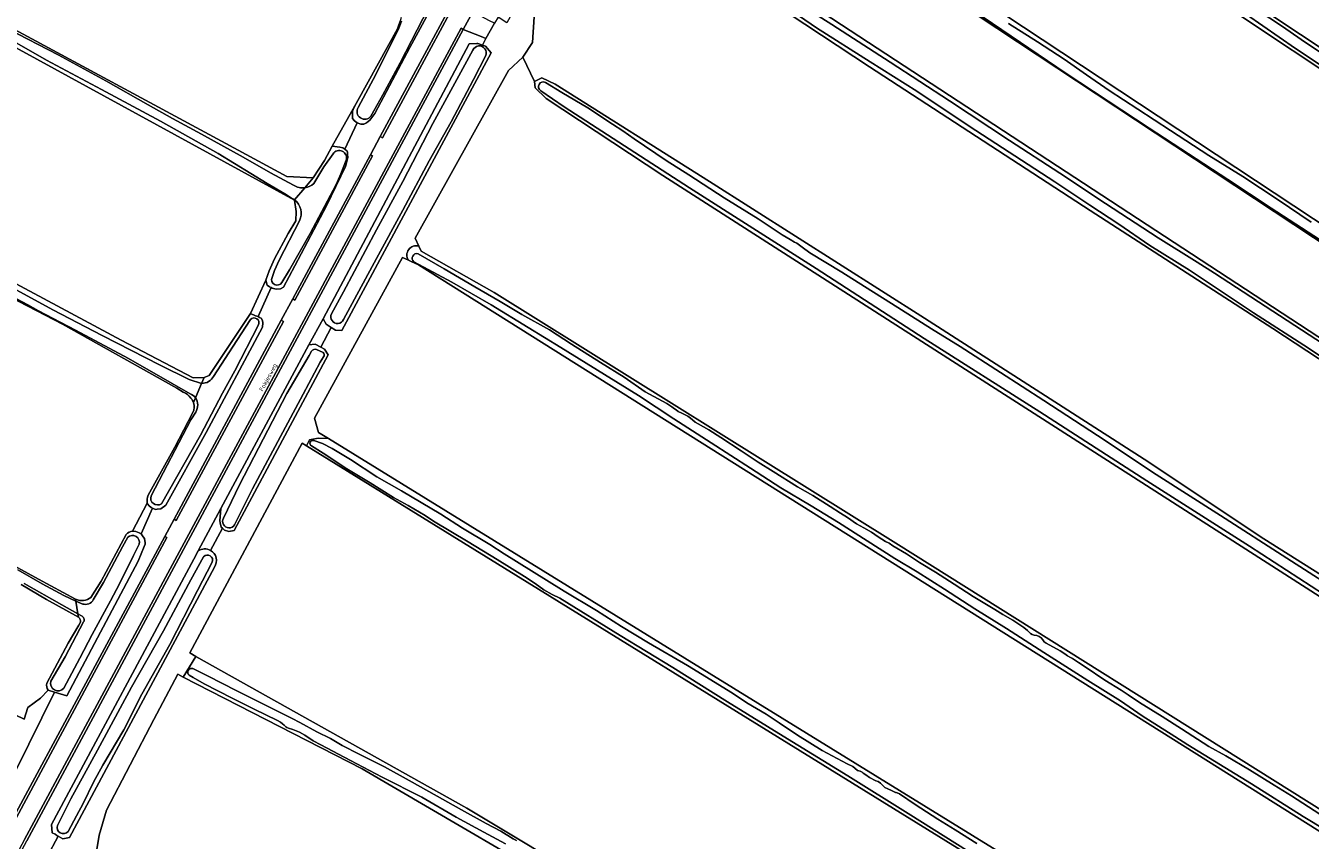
# Model space of a CAD drawing. Header units: metres. Extents: x 149984 to 156489, y 469398 to 478068.
# Tile 365 of 656: x 152589 to 152851, y 473514 to 473681. Entities that reach past the tile are written whole.
import ezdxf
from ezdxf.enums import TextEntityAlignment as Align

# ---------------------------------------------------------------- set-up
doc = ezdxf.new("R2010")
doc.units = ezdxf.units.M
doc.header["$LTSCALE"] = 0.75
for name, color, linetype, lineweight in [('B-WE-GR-GRAS-GV', 252, 'Continuous', 13), ('B-WE-OG-TERREIN_ERF-GV', 252, 'Continuous', 18), ('B-WE-OG-TERREIN_OEVER-GV', 252, 'Continuous', 18), ('B-WE-OG-TOPOGRAFIE-T18', 7, 'Continuous', 18), ('B-WE-OG-WATER_SLOOT-GV', 252, 'Continuous', 18), ('B-WE-OG-WEG-GV', 252, 'Continuous', 18), ('B-WE-VH-GESLOTENVERHARDING_ASFALT-GV', 252, 'Continuous', 18), ('B-WE-VH-HALFVERHARDING-GV', 252, 'Continuous', 18), ('B-WE-VH-OPENVERHARDING_BETONSTRAATSTEEN-GV', 252, 'Continuous', 18)]:
    doc.layers.add(name, color=color, linetype=linetype, lineweight=lineweight)
doc.styles.add('NLCS-ISO-M500-T18', font='NLCS-ISO.ttf', dxfattribs={"height": 0.9})

msp = doc.modelspace()

# ---------------------------------------------------------------- linework, layer by layer
at = {"layer": 'B-WE-GR-GRAS-GV', "flags": 128}
for points in [[(152340.792, 473815.502), (152338.879, 473816.598), (152336.599, 473814.141), (152314.945, 473773.74), (152317.333, 473772.505), (152340.209, 473760.235), (152379.473, 473739.703), (152406.354, 473724.675), (152483.444, 473683.691), (152565.211, 473639.584), (152608.245, 473616.526), (152622.962, 473608.828), (152625.206, 473608.849)], [(152625.206, 473608.849), (152626.247, 473609.249), (152634.68, 473621.916), (152637.8, 473628.77), (152638.517, 473630.647), (152639.575, 473633.094), (152642.386, 473638.32), (152643.941, 473640.867), (152644.007, 473642.785), (152643.643, 473645.105), (152481.394, 473733.986), (152394.058, 473782.333), (152374.62, 473792.702), (152351.882, 473805.083), (152339.373, 473812.135)], [(153062.906, 473585.501), (152754.521, 473793.784), (152751.081, 473795.24), (152748.568, 473794.313), (152732.652, 473765.879), (152731.789, 473764.337), (152735.967, 473761.413), (152732.825, 473756.214), (153033.921, 473556.321), (153112.105, 473504.33), (153149.411, 473480.782), (153361.633, 473367.856)], [(152620.937, 473605.896), (152619.617, 473606.676), (152596.257, 473619.778), (152583.863, 473626.228), (152568.401, 473634.405), (152560.608, 473638.83), (152548.841, 473645.041), (152534.448, 473652.966), (152518.578, 473661.075), (152496.843, 473672.881), (152478.974, 473682.578), (152454.831, 473695.455), (152441.119, 473702.761), (152421.78, 473712.992), (152405.4, 473721.753), (152392.522, 473728.802), (152376.651, 473737.516), (152361.626, 473745.802), (152344.251, 473754.796), (152328.563, 473763.084), (152316.167, 473769.573)], [(152291.66, 473725.818), (152299.206, 473721.505), (152311.291, 473715.149), (152318.57, 473711.32), (152342.466, 473698.751), (152380.962, 473678.907), (152405.789, 473666.152), (152443.536, 473646.76), (152462.304, 473636.637), (152475.419, 473629.563), (152491.141, 473620.995), (152497.847, 473617.799), (152511.95, 473610.828), (152532.565, 473599.638), (152543.88, 473593.056), (152549.833, 473590.035), (152557.969, 473585.906), (152583.706, 473571.875), (152591.411, 473567.675), (152598.979, 473563.549)], [(153348.259, 473337.845), (153347.616, 473338.371), (153134.229, 473452.009), (153116.767, 473462.196), (152995.816, 473542.213), (152985.797, 473548.842), (152964.845, 473562.703), (152771.049, 473690.912), (152763.23, 473696.085), (152732.31, 473716.541), (152729.595, 473718.336), (152719.455, 473725.045), (152717.131, 473726.173), (152708.967, 473711.039), (152711.293, 473709.846), (153012.389, 473512.731), (153129.467, 473436.796), (153226.701, 473385.202), (153235.071, 473382.079), (153227.562, 473365.507)], [(152876.046, 473597.462), (152843.502, 473618.893), (152806.196, 473642.97), (152761.084, 473672.339), (152718.486, 473700.517), (152707.273, 473708.225), (152692.645, 473682.53), (152692.284, 473677.332), (152690.308, 473674.323), (152692.717, 473669.326), (152694.199, 473670.067), (152696.923, 473668.767), (152728.408, 473648.923), (152772.329, 473621.009), (152817.176, 473592.17), (152841.65, 473575.898), (152872.738, 473556.319)], [(152583.974, 473681.338), (152629.639, 473656.644), (152642.092, 473649.91), (152647.516, 473649.646), (152649.765, 473653.218), (152651.376, 473656.111), (152656.596, 473665.489), (152664.714, 473680.073), (152665.006, 473680.921), (152665.388, 473682.028), (152665.556, 473682.515)], [(152978.08, 473433.211), (152979.203, 473434.9), (152979.203, 473436.752), (152668.979, 473631.882), (152667.532, 473632.551), (152666.921, 473632.834), (152665.728, 473633.385), (152647.746, 473600.529), (152648.606, 473597.619), (152650.619, 473596.377), (152957.507, 473407.119), (152960.285, 473406.457), (152967.989, 473418.04)], [(152613.801, 473584.803), (152619.226, 473594.613), (152622.922, 473601.749)], [(152937.873, 473414.585), (152646.133, 473594.932), (152645.248, 473595.479), (152622.271, 473552.591), (152623.555, 473551.872), (152678.863, 473520.906), (152916.267, 473378.256)], [(152610.569, 473577.442), (152613.595, 473583.2)], [(152602.108, 473563.942), (152604.164, 473567.254), (152609.298, 473576.812)], [(152599.562, 473559.883), (152592.993, 473563.483), (152587.86, 473566.601)], [(152597.46, 473554.563), (152599.603, 473558.269), (152599.936, 473558.882)], [(152579.225, 473521.446), (152584.033, 473528.9), (152584.563, 473529.131), (152585.478, 473533.949), (152586.708, 473535.815), (152581.787, 473538.553), (152572.341, 473543.832), (152565.555, 473546.689), (152559.125, 473549.11), (152550.711, 473551.213), (152551.862, 473554.349), (152569.365, 473548.237), (152588.454, 473539.029), (152589.208, 473541.411), (152591.788, 473543.355), (152593.361, 473544.962)], [(152593.089, 473546.403), (152597.46, 473554.563)], [(152827.997, 473389.257), (152842.798, 473415.899), (152842.401, 473418.148), (152774.933, 473459.556), (152706.405, 473500.301), (152657.458, 473528.876), (152620.935, 473547.644), (152619.877, 473548.226), (152614.956, 473538.979), (152605.272, 473520.484), (152603.764, 473515.364), (152603.336, 473512.444), (152600.837, 473507.445), (152620.855, 473497.559), (152670.951, 473470.668), (152753.369, 473422.911), (152823.616, 473381.371), (152824.323, 473382.643)]]:
    msp.add_lwpolyline(points, dxfattribs=at)
for points in [[(153010.408, 473560.845), (153013.335, 473565.212), (152946.011, 473610.083), (152749.075, 473741.338), (152731.211, 473753.244), (152731.181, 473753.188), (152718.612, 473729.709), (152721.493, 473727.531), (152997.738, 473544.774), (152999.458, 473544.509), (153009.671, 473559.746)], [(153050.096, 473435.171), (153048.8, 473438.622), (152718.865, 473650.156), (152695.052, 473665.899), (152692.823, 473668.056), (152692.717, 473669.326), (152690.308, 473674.323), (152687.379, 473671.587), (152668.329, 473637.324), (152669.07, 473635.678), (152669.52, 473634.678), (152684.469, 473626.212), (152766.49, 473575.015), (153030.147, 473409.518), (153032.396, 473409.253)]]:
    msp.add_lwpolyline(points, close=True, dxfattribs=at)
at = {"layer": 'B-WE-GR-GRAS-GV'}
for points in [[(152622.513, 473604.638, 0.1305764), (152620.937, 473605.896)], [(152623.046, 473603.7, 0.102682), (152622.513, 473604.638)], [(152622.922, 473601.749, 0.190586), (152623.046, 473603.7)], [(152613.595, 473583.2, -0.1606215), (152613.801, 473584.803)], [(152609.298, 473576.812, -0.1724512), (152610.569, 473577.442)], [(152598.979, 473563.549, 0.2674926), (152602.108, 473563.942)], [(152599.936, 473558.882, 0.2697699), (152599.562, 473559.883)], [(152593.361, 473544.962, -0.2296055), (152593.089, 473546.403)]]:
    msp.add_lwpolyline(points, format="xyb", dxfattribs=at)
at = {"layer": 'B-WE-OG-TERREIN_ERF-GV', "flags": 128}
for points in [[(152656.596, 473665.489), (152651.376, 473656.111), (152652.898, 473655.907), (152653.55, 473655.82), (152653.936, 473655.497), (152656.5, 473660.89), (152655.95, 473661.29), (152655.51, 473661.76), (152655.5, 473662.38), (152655.51, 473662.8), (152655.51, 473663.28), (152655.87, 473664.13)], [(152637.8, 473628.77), (152634.68, 473621.916), (152635.74, 473621.47), (152636.22, 473621.33), (152638.878, 473627.242), (152638.58, 473627.38), (152638.09, 473627.74)], [(152649.5, 473620.84), (152646.58, 473615.56), (152647.87, 473615.68), (152649.061, 473615.05), (152651.183, 473619.07), (152650.11, 473619.73)], [(152613.595, 473583.2), (152610.569, 473577.442), (152610.66, 473577.45), (152611.26, 473577.37), (152611.95, 473577.15), (152612.34, 473576.9), (152614.674, 473582.186), (152614.43, 473582.29), (152613.99, 473582.64), (152613.62, 473583.05)], [(152569.365, 473548.237), (152551.862, 473554.349), (152550.711, 473551.213), (152559.125, 473549.11), (152565.555, 473546.689), (152572.341, 473543.832), (152581.787, 473538.553), (152586.708, 473535.815), (152585.478, 473533.949), (152584.563, 473529.131), (152586.48, 473528.51), (152586.717, 473528.44), (152586.826, 473528.738), (152594.679, 473544.567), (152593.361, 473544.962), (152591.788, 473543.355), (152589.208, 473541.411), (152588.454, 473539.029)]]:
    msp.add_lwpolyline(points, close=True, dxfattribs=at)
for points in [[(152628.647, 473582.1), (152623.998, 473573.427)], [(152626.531, 473573.541), (152628.942, 473578.063), (152628.668, 473578.301), (152628.501, 473579.2), (152628.425, 473579.613), (152628.647, 473582.1)]]:
    msp.add_lwpolyline(points, dxfattribs=at)
at = {"layer": 'B-WE-OG-TERREIN_ERF-GV'}
msp.add_lwpolyline([(152623.998, 473573.427, -0.2881631), (152626.531, 473573.541)], format="xyb", dxfattribs=at)
at = {"layer": 'B-WE-OG-TERREIN_OEVER-GV', "flags": 128}
for points in [[(152645.809, 473647.644), (152647.516, 473649.646), (152642.092, 473649.91), (152629.639, 473656.644), (152583.974, 473681.338), (152566.749, 473691.233), (152550.236, 473700.435), (152531.293, 473711.123), (152523.955, 473715.395), (152517.036, 473719.127), (152494.531, 473731.264), (152465.912, 473746.698), (152463.366, 473748.071), (152462.553, 473748.573), (152440.876, 473761.962), (152428.441, 473766.988), (152366.131, 473800.988), (152340.792, 473815.502)], [(152339.373, 473812.135), (152351.882, 473805.083), (152374.62, 473792.702), (152394.058, 473782.333), (152481.394, 473733.986), (152643.643, 473645.105), (152643.674, 473645.142)], [(152316.167, 473769.573), (152328.563, 473763.084), (152344.251, 473754.796), (152361.626, 473745.802), (152376.651, 473737.516), (152392.522, 473728.802), (152405.4, 473721.753), (152421.78, 473712.992), (152441.119, 473702.761), (152454.831, 473695.455), (152478.974, 473682.578), (152496.843, 473672.881), (152518.578, 473661.075), (152534.448, 473652.966), (152548.841, 473645.041), (152560.608, 473638.83), (152568.401, 473634.405), (152583.863, 473626.228), (152596.257, 473619.778), (152619.617, 473606.676), (152620.937, 473605.896)], [(152622.347, 473605.549), (152618.661, 473607.64), (152609.75, 473612.733), (152598.937, 473618.534), (152591.418, 473622.492), (152589.19, 473623.742), (152570.226, 473633.752), (152561.914, 473638.344), (152552.326, 473643.735), (152536.701, 473652.132), (152522.707, 473659.43), (152516.165, 473663.032), (152458.485, 473693.724), (152441.155, 473703.381), (152417.078, 473716.081), (152375.274, 473738.703), (152342.201, 473756.43), (152341.64, 473756.735), (152334.158, 473760.575), (152328.099, 473763.775), (152321.306, 473767.591), (152319.349, 473768.504), (152318.278, 473769.01), (152316.744, 473769.783)], [(153361.633, 473367.856), (153149.411, 473480.782), (153112.105, 473504.33), (153033.921, 473556.321), (152732.825, 473756.214), (152731.211, 473753.244), (152749.075, 473741.338), (152946.011, 473610.083), (153013.335, 473565.212), (153014.829, 473564.146), (153016.499, 473562.954), (153017.689, 473563.086), (153083.136, 473519.605), (153096.068, 473510.518), (153114.012, 473498.795), (153119.836, 473495.223)], [(152858.475, 473669.181), (152848.108, 473676.106), (152838.078, 473683.049), (152827.316, 473690.369), (152816.789, 473697.504), (152802.928, 473706.701), (152793.243, 473713.149), (152781.261, 473720.979), (152774.212, 473725.75), (152766.773, 473730.487), (152758.206, 473736.214), (152744.257, 473745.178), (152733.333, 473752.087)], [(153010.408, 473560.845), (153009.671, 473559.746), (152999.458, 473544.509), (152997.738, 473544.774), (152721.493, 473727.531), (152718.612, 473729.709), (152717.131, 473726.173), (152719.455, 473725.045), (152729.595, 473718.336), (152732.31, 473716.541), (152763.23, 473696.085), (152771.049, 473690.912), (152964.845, 473562.703), (152985.797, 473548.842), (152995.816, 473542.213), (153116.767, 473462.196), (153134.229, 473452.009), (153347.616, 473338.371), (153348.259, 473337.845)], [(152858.037, 473633.793), (152843.165, 473643.484), (152834.311, 473649.346), (152818.215, 473659.84), (152801.258, 473670.959), (152784.294, 473682.474), (152764.871, 473695.345), (152747.278, 473707.279), (152730.912, 473717.665), (152718.716, 473725.586)], [(153233.906, 473380.089), (153231.527, 473375.077), (153227.922, 473367.948), (153226.747, 473365.35), (153226.993, 473364.25), (153227.562, 473365.507), (153235.071, 473382.079), (153226.701, 473385.202), (153129.467, 473436.796), (153012.389, 473512.731), (152711.293, 473709.846), (152708.967, 473711.039), (152707.273, 473708.225), (152718.486, 473700.517), (152761.084, 473672.339), (152806.196, 473642.97), (152843.502, 473618.893), (152876.046, 473597.462), (152919.967, 473568.887), (152951.584, 473547.72), (152980.159, 473529.067), (153021.964, 473502.079), (153064.826, 473473.901), (153070.118, 473470.197)], [(152710.198, 473708.986), (152713.22, 473707.008), (152724.46, 473699.575), (152738.135, 473690.71), (152753.417, 473680.969), (152765.299, 473673.275), (152777.462, 473665.392), (152789.693, 473657.302), (152799.945, 473650.643), (152809.283, 473644.451), (152820.07, 473637.435), (152827.994, 473632.431), (152831.56, 473630.193), (152846.419, 473620.51), (152859.7, 473611.833)], [(152862.062, 473607.204), (152850.761, 473614.842), (152839.527, 473622.11), (152826.466, 473630.779), (152818.347, 473635.81), (152812.028, 473640.174), (152806.103, 473644.075), (152798.925, 473648.875), (152781.446, 473660.203), (152770.737, 473667.382), (152761.243, 473673.378), (152750.313, 473680.298), (152742.232, 473685.801), (152734.968, 473690.461), (152725.886, 473696.188), (152717.114, 473702.111), (152709.318, 473707.167)], [(152643.28, 473645.398), (152641.667, 473646.401), (152638.061, 473648.535), (152628.113, 473654.632), (152616.328, 473661.24), (152604.279, 473667.741), (152593.023, 473673.69), (152582.586, 473679.626), (152568.507, 473687.287), (152555.86, 473694.133), (152542.255, 473701.757)], [(152678.186, 473698.251), (152676.223, 473694.093), (152672.174, 473686.709), (152665.265, 473673.175), (152661.736, 473666.644), (152659.271, 473662.294)], [(152665.006, 473680.921), (152664.714, 473680.073), (152656.596, 473665.489), (152655.87, 473664.13), (152655.51, 473663.28), (152655.51, 473662.8), (152655.5, 473662.38), (152655.51, 473661.76), (152655.95, 473661.29), (152656.5, 473660.89), (152657.24, 473660.65), (152657.8, 473660.63), (152658.4, 473660.88), (152659.09, 473661.47), (152660.05, 473662.8), (152667.23, 473676.28), (152674.42, 473689.63)], [(152840.275, 473684.02), (152845.422, 473680.611), (152849.254, 473677.938), (152854.434, 473674.452)], [(152585.106, 473680.129), (152595.424, 473674.821), (152605.169, 473669.453), (152613.81, 473664.578), (152618.748, 473661.814), (152624.663, 473658.571), (152633.159, 473653.907), (152638.779, 473650.709), (152643.482, 473648.149)], [(152656.702, 473664.048), (152660.27, 473670.773), (152664.964, 473680.23), (152665.523, 473681.645)], [(152789.525, 473681.203), (152795.422, 473677.481), (152800.839, 473673.896), (152805.421, 473670.703), (152810.078, 473667.51), (152815.91, 473663.685), (152822.561, 473659.3), (152830.404, 473654.226), (152837.332, 473649.906), (152844.533, 473645.194), (152851.32, 473640.625)], [(152651.219, 473621.853), (152653.699, 473626.354), (152660.444, 473639.063), (152665.822, 473648.915), (152671.898, 473660.763), (152680.089, 473675.736)], [(152682.739, 473674.625), (152680.243, 473669.728), (152675.655, 473661.128), (152671.187, 473653.125), (152665.774, 473643.088), (152660.427, 473633.159), (152653.695, 473620.695)], [(152872.738, 473556.319), (152841.65, 473575.898), (152817.176, 473592.17), (152772.329, 473621.009), (152728.408, 473648.923), (152696.923, 473668.767), (152694.199, 473670.067), (152692.717, 473669.326), (152692.823, 473668.056), (152695.052, 473665.899), (152718.865, 473650.156), (153048.8, 473438.622)], [(152694.912, 473669.162), (152698.303, 473667.083), (152703.591, 473663.94), (152708.618, 473660.594), (152710.757, 473659.236), (152713.039, 473657.643), (152719.608, 473653.216), (152724.214, 473650.291), (152731.424, 473645.594), (152738.337, 473641.26), (152743.28, 473638.024), (152744.88, 473637.035), (152745.815, 473636.541), (152746.253, 473636.323), (152747.381, 473635.485), (152748.906, 473634.352), (152755.456, 473630.38), (152760.105, 473627.479), (152765.612, 473624), (152773.788, 473618.812), (152779.615, 473615.199), (152787.884, 473609.876), (152796.726, 473604.183), (152807.648, 473597.015), (152819.673, 473589.059), (152832.822, 473580.661), (152846.303, 473571.968), (152859.044, 473563.769)], [(153048.833, 473439.205), (153041.624, 473444.064), (153026.568, 473453.799), (153010.835, 473463.917), (152995.975, 473473.33), (152982.693, 473481.735), (152971.569, 473488.977), (152960.537, 473496.081), (152951.847, 473501.564), (152941.699, 473508.251), (152931.442, 473514.673), (152920.078, 473521.875), (152911.614, 473527.231), (152899.665, 473534.895), (152880.593, 473547.455), (152858.852, 473561.327), (152838.725, 473574.382), (152817.725, 473587.766), (152795.891, 473601.835), (152772.258, 473616.813), (152750.199, 473631.146), (152724.316, 473647.612), (152698.737, 473664.185), (152693.992, 473667.452)], [(152653.936, 473655.497), (152653.55, 473655.82), (152652.898, 473655.907), (152651.376, 473656.111), (152649.765, 473653.218), (152647.516, 473649.646), (152645.809, 473647.644)], [(152643.674, 473645.142), (152643.643, 473645.105), (152644.007, 473642.785), (152643.941, 473640.867), (152642.386, 473638.32), (152639.575, 473633.094), (152638.517, 473630.647), (152637.8, 473628.77), (152638.09, 473627.74), (152638.58, 473627.38), (152638.878, 473627.242), (152639.12, 473627.13), (152639.66, 473626.96), (152640.06, 473626.94), (152640.78, 473626.99), (152641.4, 473627.3), (152643.73, 473631.71), (152650.23, 473643.94), (152654.06, 473651.98), (152654.55, 473653.83), (152654.53, 473654.45), (152654.52, 473654.93), (152654.4, 473655.11), (152653.936, 473655.497)], [(152654.253, 473653.288), (152653.159, 473650.487), (152652.156, 473648.287), (152646.904, 473638.266), (152642.645, 473630.864), (152641.063, 473628.293)], [(152647.646, 473648.505), (152649.688, 473651.894), (152651.536, 473654.56)], [(152639.108, 473629.319), (152639.61, 473630.727), (152640.528, 473632.847), (152644.701, 473640.896)], [(152580.148, 473630.375), (152594.317, 473622.698), (152604.386, 473617.44), (152616.244, 473611.366), (152622.168, 473608.459), (152624.709, 473607.671), (152625.206, 473608.849), (152622.962, 473608.828), (152608.245, 473616.526), (152565.211, 473639.584)], [(153032.613, 473409.046), (153032.396, 473409.253), (153030.147, 473409.518), (152766.49, 473575.015), (152684.469, 473626.212), (152669.52, 473634.678), (152669.07, 473635.678)], [(152666.921, 473632.834), (152667.532, 473632.551), (152668.979, 473631.882), (152979.203, 473436.752), (152980.094, 473436.142)], [(152854.312, 473516.39), (152849.65, 473519.16), (152839.114, 473525.871), (152826.145, 473533.826), (152823.466, 473535.494), (152816.773, 473539.737), (152812.337, 473542.822), (152805.682, 473546.929), (152796.704, 473552.647), (152789.059, 473557.576), (152782.585, 473561.621), (152776.407, 473565.59), (152770.832, 473569.141), (152766.304, 473571.886), (152760.641, 473575.498), (152754.763, 473579.207), (152749.219, 473582.614), (152742.997, 473586.31), (152736.803, 473590.31), (152728.786, 473595.533), (152721.17, 473600.45), (152713.9, 473605.173), (152706.97, 473609.446), (152698.042, 473614.968), (152691.427, 473619.088), (152683.813, 473623.733), (152675.837, 473628.358), (152668.028, 473632.523)], [(152668.903, 473634.155), (152674.214, 473631.085), (152680.508, 473627.42), (152685.649, 473624.421), (152690.074, 473621.768), (152695.755, 473618.593), (152700.222, 473615.699), (152706.152, 473611.949), (152710.985, 473608.933), (152715.296, 473605.928), (152719.731, 473603.522), (152720.756, 473602.885), (152721.277, 473602.477), (152721.586, 473602.247), (152722.055, 473601.952), (152722.76, 473601.575), (152723.465, 473601.271), (152724.022, 473600.96), (152724.542, 473600.583), (152724.97, 473600.195), (152725.471, 473599.771), (152726.084, 473599.399), (152728.283, 473598.168), (152730.751, 473596.578), (152734.889, 473593.898), (152738.398, 473591.59), (152741.417, 473589.664), (152746.42, 473586.531), (152749.541, 473584.745), (152753.086, 473582.524), (152755.163, 473581.117), (152756.631, 473580.251), (152758.464, 473578.948), (152759.922, 473578.175), (152761.482, 473577.299), (152762.889, 473576.336), (152764.383, 473575.373), (152765.094, 473575.043), (152765.857, 473574.497), (152768.674, 473572.817), (152771.333, 473571.049), (152774.553, 473569.083), (152778.422, 473566.653), (152782.297, 473564.126), (152786.699, 473561.488), (152788.307, 473560.413), (152790.368, 473559.3), (152792.623, 473557.818), (152793.392, 473557.188), (152793.977, 473556.581), (152794.326, 473556.365), (152794.705, 473556.251), (152795.248, 473556.133), (152795.743, 473555.962), (152796.146, 473555.688), (152796.512, 473555.254), (152796.81, 473554.883), (152797.199, 473554.61), (152800.041, 473553.023), (152800.984, 473552.38), (152801.567, 473552.02), (152802.014, 473551.756), (152802.582, 473551.445), (152803.798, 473550.619), (152805.125, 473549.74), (152809.165, 473547.023), (152812.509, 473544.95), (152813.933, 473544.043), (152816.223, 473542.444), (152820.854, 473539.609), (152824.791, 473537.109), (152830.429, 473533.49), (152833.903, 473531.563), (152838.692, 473528.68), (152843.766, 473525.571), (152847.284, 473523.408), (152855.418, 473518.146)], [(152613.595, 473583.2), (152613.62, 473583.05), (152613.99, 473582.64), (152614.43, 473582.29), (152614.674, 473582.186), (152615.3, 473581.92), (152615.628, 473581.947), (152616.4, 473582.01), (152617.4, 473582.75), (152625.62, 473597.62), (152637.15, 473619.15), (152637.21, 473620.01), (152637.13, 473620.51), (152636.84, 473621), (152636.557, 473621.151), (152636.22, 473621.33), (152635.74, 473621.47), (152634.68, 473621.916), (152626.247, 473609.249), (152625.206, 473608.849), (152624.709, 473607.671)], [(152636.313, 473619.625), (152631.47, 473610.202), (152628.948, 473605.648), (152624.463, 473597.061), (152616.492, 473583.056)], [(152627.149, 473609.102), (152631.873, 473616.455), (152634.7, 473620.733)], [(152646.646, 473613.376), (152647.148, 473614.258)], [(152648.164, 473614.597), (152649.557, 473613.995)], [(152629.192, 473580.127), (152632.454, 473586.956), (152642.128, 473605.584), (152646.646, 473613.376)], [(152649.593, 473613.065), (152648.927, 473611.966), (152645.433, 473605.475), (152640.238, 473595.799), (152635.122, 473586.142), (152631.402, 473578.767)], [(152623.046, 473603.7), (152623.056, 473603.766), (152623.444, 473604.683)], [(152623.056, 473603.766), (152623.046, 473603.7)], [(152623.444, 473604.683), (152623.056, 473603.766)], [(152622.922, 473601.749), (152619.226, 473594.613), (152613.801, 473584.803)], [(152614.372, 473584.678), (152622.527, 473600.194), (152623.492, 473601.814)], [(152960.598, 473406.311), (152960.285, 473406.457), (152957.507, 473407.119), (152650.619, 473596.377), (152648.497, 473596.477), (152646.747, 473596.137), (152646.133, 473594.932), (152937.873, 473414.585)], [(152647.588, 473595.97), (152649.415, 473595.385), (152651.345, 473594.329), (152655.09, 473592.099), (152660.493, 473588.578), (152665.541, 473585.687), (152673.554, 473580.96), (152677.983, 473578.109), (152683.559, 473574.774), (152686.504, 473572.83), (152692.065, 473569.397), (152698.757, 473565.195), (152705.358, 473561.229), (152710.427, 473557.998), (152715.955, 473554.622), (152723.949, 473550.019), (152733.126, 473544.36), (152736.063, 473542.407), (152739.999, 473540.052), (152742.665, 473538.294), (152746.373, 473535.774), (152751.433, 473532.682), (152756.556, 473529.901), (152757.687, 473529.412), (152758.135, 473529.039), (152758.638, 473528.596), (152758.903, 473528.507), (152759.224, 473528.425), (152759.587, 473528.246), (152759.839, 473528.025), (152760.328, 473527.659), (152761.085, 473527.11), (152762.376, 473526.491), (152762.899, 473526.299), (152763.375, 473525.961), (152763.76, 473525.559), (152764.257, 473525.117), (152764.836, 473524.842), (152765.604, 473524.484), (152766.386, 473524.078), (152766.518, 473524.051), (152766.762, 473523.997), (152767.223, 473523.783), (152770.417, 473521.623), (152775.035, 473518.629), (152778.633, 473516.415), (152783, 473513.67)], [(152781.475, 473511.984), (152769.034, 473519.773), (152756.666, 473527.505), (152744.324, 473535.017), (152732.112, 473542.571), (152720.958, 473549.608), (152710.174, 473556.156), (152697.856, 473563.807), (152696.29, 473564.558), (152694.61, 473565.472), (152692.829, 473566.777), (152690.647, 473568.235), (152685.054, 473571.709), (152679.16, 473575.321), (152672.059, 473579.48), (152670.389, 473580.653), (152666.861, 473582.741), (152663.904, 473584.354), (152659.144, 473587.354), (152654.394, 473590.2), (152649.509, 473593.385), (152647.126, 473594.92)], [(152593.361, 473544.962), (152594.679, 473544.567), (152597.152, 473543.827), (152603.42, 473555.68), (152611.72, 473571.35), (152612.98, 473574.35), (152613.15, 473574.83), (152613.19, 473575.08), (152613.07, 473575.97), (152612.782, 473576.337), (152612.34, 473576.9), (152611.95, 473577.15), (152611.26, 473577.37), (152610.66, 473577.45), (152610.569, 473577.442)], [(152611.963, 473574.814), (152610.788, 473572.52), (152607.945, 473566.696), (152606.123, 473563.266), (152602.347, 473556.359), (152599.834, 473551.524), (152596.566, 473545.405)], [(152609.298, 473576.812), (152604.164, 473567.254), (152602.108, 473563.942)], [(152602.587, 473563.456), (152604.681, 473566.951), (152608.522, 473574.298), (152609.604, 473576.216)], [(152587.158, 473569.598), (152592.112, 473566.688), (152596.588, 473564.304), (152599.04, 473563.166), (152598.979, 473563.549), (152591.411, 473567.675), (152583.706, 473571.875)], [(152623.998, 473573.427), (152623.103, 473571.757), (152594.04, 473517.53), (152594.19, 473515.86), (152594.76, 473515.537), (152595.159, 473515.311), (152595.385, 473515.183), (152596.36, 473514.63), (152597.71, 473514.89), (152627.322, 473570.125)], [(152595.286, 473517.337), (152598.013, 473522.747), (152603.412, 473532.721), (152610.393, 473545.572), (152616.9, 473557.127), (152622.491, 473567.499), (152625.106, 473572.247)], [(152626.889, 473571.142), (152623.832, 473565.374), (152618.203, 473554.319), (152612.518, 473544.156), (152608.798, 473536.856), (152604.52, 473529.658), (152602.616, 473526.201), (152600.532, 473521.825), (152599.146, 473519.299), (152597.422, 473516.126)], [(152587.86, 473566.601), (152592.993, 473563.483), (152599.562, 473559.883), (152599.454, 473560.563), (152596.161, 473562.409), (152588.49, 473566.792)], [(152598.979, 473563.549), (152599.04, 473563.166), (152600.417, 473562.588)], [(152599.936, 473558.882), (152599.603, 473558.269), (152597.46, 473554.563), (152593.089, 473546.403)], [(152593.935, 473546.828), (152596.846, 473551.768), (152600.602, 473558.915)], [(152600.142, 473560.177), (152599.454, 473560.563), (152599.562, 473559.883)], [(152917.272, 473377.652), (152916.267, 473378.256), (152678.863, 473520.906), (152623.555, 473551.872), (152620.935, 473547.644), (152657.458, 473528.876), (152706.405, 473500.301), (152774.933, 473459.556), (152842.401, 473418.148)], [(152622.877, 473549.401), (152626.007, 473547.818), (152631.756, 473544.901), (152637.892, 473541.863), (152643.164, 473539.206), (152644.754, 473538.382), (152648.224, 473536.482), (152651.043, 473535.085), (152653.436, 473533.68), (152656.877, 473531.916), (152662.032, 473529.312), (152667.083, 473526.495), (152671.112, 473524.259), (152677.771, 473520.521), (152682.812, 473517.764), (152685.835, 473516.158), (152688.352, 473514.611), (152689.021, 473514.275)], [(152686.793, 473513.561), (152682.31, 473515.971), (152676.698, 473519.056), (152669.69, 473523.096), (152661.563, 473527.194), (152655.13, 473530.591), (152649.062, 473533.794), (152647.474, 473534.631), (152645.785, 473535.804), (152644.678, 473536.401), (152643.322, 473536.929), (152642.467, 473537.205), (152642.126, 473537.367), (152641.88, 473537.511), (152641.533, 473537.818), (152641.204, 473538.115), (152640.803, 473538.417), (152640.193, 473538.763), (152635.462, 473541.092), (152630.968, 473543.331), (152625.199, 473546.253), (152622.981, 473547.543), (152622.181, 473548.024)]]:
    msp.add_lwpolyline(points, dxfattribs=at)
for points in [[(152651.183, 473619.07), (152652.03, 473618.55), (152653.37, 473618.48), (152683.846, 473675.226), (152682.699, 473676.548), (152682.081, 473676.773), (152681.093, 473677.132), (152680.889, 473677.12), (152679.34, 473677.03), (152649.5, 473620.84), (152650.11, 473619.73)], [(152628.942, 473578.063), (152629.397, 473577.669), (152630.272, 473577.426), (152631.337, 473577.615), (152650.57, 473613.49), (152649.78, 473614.67), (152649.061, 473615.05), (152647.87, 473615.68), (152646.58, 473615.56), (152628.647, 473582.1), (152628.425, 473579.613), (152628.501, 473579.2), (152628.668, 473578.301)]]:
    msp.add_lwpolyline(points, close=True, dxfattribs=at)
at = {"layer": 'B-WE-OG-TERREIN_OEVER-GV'}
for points in [[(152680.089, 473675.736, -1.0010974), (152682.739, 473674.625)], [(152693.992, 473667.452, -0.9870946), (152694.912, 473669.162)], [(152659.271, 473662.294, -0.9881582), (152656.702, 473664.048)], [(152651.536, 473654.56, -0.8575888), (152654.253, 473653.288)], [(152643.482, 473648.149, 0.177961), (152645.809, 473647.644)], [(152645.809, 473647.644, 0.1505604), (152647.646, 473648.505)], [(152643.674, 473645.142, 0.0331969), (152643.28, 473645.398)], [(152644.701, 473640.896, 0.3585628), (152643.674, 473645.142)], [(152669.07, 473635.678, 0.7043711), (152666.921, 473632.834)], [(152668.028, 473632.523, -0.8026394), (152668.903, 473634.155)], [(152641.063, 473628.293, -0.9755082), (152639.108, 473629.319)], [(152653.695, 473620.695, -1.0052169), (152651.219, 473621.853)], [(152634.7, 473620.733, -0.8550112), (152636.313, 473619.625)], [(152647.148, 473614.258, -0.3014517), (152648.164, 473614.597)], [(152649.557, 473613.995, -0.3571237), (152649.593, 473613.065)], [(152624.709, 473607.671, 0.2827202), (152627.149, 473609.102)], [(152620.937, 473605.896, -0.1305764), (152622.513, 473604.638)], [(152623.444, 473604.683, 0.1419033), (152622.347, 473605.549)], [(152622.513, 473604.638, -0.102682), (152623.046, 473603.7)], [(152623.046, 473603.7, -0.190586), (152622.922, 473601.749)], [(152623.492, 473601.814, 0.3123279), (152623.444, 473604.683)], [(152647.126, 473594.92, -0.9454906), (152647.588, 473595.97)], [(152613.801, 473584.803, 0.1606215), (152613.595, 473583.2)], [(152616.492, 473583.056, -0.716907), (152614.372, 473584.678)], [(152631.402, 473578.767, -1.0064638), (152629.192, 473580.127)], [(152610.569, 473577.442, 0.1724512), (152609.298, 473576.812)], [(152609.604, 473576.216, -0.7592679), (152611.963, 473574.814)], [(152626.531, 473573.541, 0.2881631), (152623.998, 473573.427)], [(152625.106, 473572.247, -0.8145459), (152626.889, 473571.142)], [(152627.322, 473570.125, 0.438875), (152626.531, 473573.541)], [(152602.108, 473563.942, -0.2674926), (152598.979, 473563.549)], [(152600.417, 473562.588, 0.3440332), (152602.587, 473563.456)], [(152599.562, 473559.883, -0.2697699), (152599.936, 473558.882)], [(152600.602, 473558.915, 0.4766565), (152600.142, 473560.177)], [(152622.181, 473548.024, -0.8576887), (152622.877, 473549.401)], [(152593.089, 473546.403, 0.2296055), (152593.361, 473544.962)], [(152596.566, 473545.405, -0.8352098), (152593.935, 473546.828)], [(152597.422, 473516.126, -0.8590123), (152595.286, 473517.337)]]:
    msp.add_lwpolyline(points, format="xyb", dxfattribs=at)
at = {"layer": 'B-WE-OG-WATER_SLOOT-GV', "flags": 128}
for points in [[(152316.744, 473769.783), (152318.278, 473769.01), (152319.349, 473768.504), (152321.306, 473767.591), (152328.099, 473763.775), (152334.158, 473760.575), (152341.64, 473756.735), (152342.201, 473756.43), (152375.274, 473738.703), (152417.078, 473716.081), (152441.155, 473703.381), (152458.485, 473693.724), (152516.165, 473663.032), (152522.707, 473659.43), (152536.701, 473652.132), (152552.326, 473643.735), (152561.914, 473638.344), (152570.226, 473633.752), (152589.19, 473623.742), (152591.418, 473622.492), (152598.937, 473618.534), (152609.75, 473612.733), (152618.661, 473607.64), (152622.347, 473605.549)], [(152733.333, 473752.087), (152744.257, 473745.178), (152758.206, 473736.214), (152766.773, 473730.487), (152774.212, 473725.75), (152781.261, 473720.979), (152793.243, 473713.149), (152802.928, 473706.701), (152816.789, 473697.504), (152827.316, 473690.369), (152838.078, 473683.049), (152848.108, 473676.106), (152858.475, 473669.181)], [(152718.716, 473725.586), (152730.912, 473717.665), (152747.278, 473707.279), (152764.871, 473695.345), (152784.294, 473682.474), (152801.258, 473670.959), (152818.215, 473659.84), (152834.311, 473649.346), (152843.165, 473643.484), (152858.037, 473633.793)], [(152799.945, 473650.643), (152789.693, 473657.302), (152777.462, 473665.392), (152765.299, 473673.275), (152753.417, 473680.969), (152738.135, 473690.71), (152724.46, 473699.575), (152713.22, 473707.008), (152710.198, 473708.986)], [(152709.318, 473707.167), (152717.114, 473702.111), (152725.886, 473696.188), (152734.968, 473690.461), (152742.232, 473685.801), (152750.313, 473680.298), (152761.243, 473673.378), (152770.737, 473667.382), (152781.446, 473660.203), (152798.925, 473648.875), (152806.103, 473644.075), (152812.028, 473640.174), (152818.347, 473635.81), (152826.466, 473630.779), (152839.527, 473622.11), (152850.761, 473614.842), (152862.062, 473607.204)], [(152659.271, 473662.294), (152661.736, 473666.644), (152665.265, 473673.175), (152672.174, 473686.709), (152676.223, 473694.093), (152678.186, 473698.251)], [(152854.434, 473674.452), (152849.254, 473677.938), (152845.422, 473680.611), (152840.275, 473684.02)], [(152582.586, 473679.626), (152593.023, 473673.69), (152604.279, 473667.741), (152616.328, 473661.24), (152628.113, 473654.632), (152638.061, 473648.535), (152641.667, 473646.401), (152643.28, 473645.398)], [(152643.482, 473648.149), (152638.779, 473650.709), (152633.159, 473653.907), (152624.663, 473658.571), (152618.748, 473661.814), (152613.81, 473664.578), (152605.169, 473669.453), (152595.424, 473674.821), (152585.106, 473680.129)], [(152665.523, 473681.645), (152664.964, 473680.23), (152660.27, 473670.773), (152656.702, 473664.048)], [(152851.32, 473640.625), (152844.533, 473645.194), (152837.332, 473649.906), (152830.404, 473654.226), (152822.561, 473659.3), (152815.91, 473663.685), (152810.078, 473667.51), (152805.421, 473670.703), (152800.839, 473673.896), (152795.422, 473677.481), (152789.525, 473681.203)], [(152680.089, 473675.736), (152671.898, 473660.763), (152665.822, 473648.915), (152660.444, 473639.063), (152653.699, 473626.354), (152651.219, 473621.853)], [(152653.695, 473620.695), (152660.427, 473633.159), (152665.774, 473643.088), (152671.187, 473653.125), (152675.655, 473661.128), (152680.243, 473669.728), (152682.739, 473674.625)], [(152859.044, 473563.769), (152846.303, 473571.968), (152832.822, 473580.661), (152819.673, 473589.059), (152807.648, 473597.015), (152796.726, 473604.183), (152787.884, 473609.876), (152779.615, 473615.199), (152773.788, 473618.812), (152765.612, 473624), (152760.105, 473627.479), (152755.456, 473630.38), (152748.906, 473634.352), (152747.381, 473635.485), (152746.253, 473636.323), (152745.815, 473636.541), (152744.88, 473637.035), (152743.28, 473638.024), (152738.337, 473641.26), (152731.424, 473645.594), (152724.214, 473650.291), (152719.608, 473653.216), (152713.039, 473657.643), (152710.757, 473659.236), (152708.618, 473660.594), (152703.591, 473663.94), (152698.303, 473667.083), (152694.912, 473669.162)], [(152693.992, 473667.452), (152698.737, 473664.185), (152724.316, 473647.612), (152750.199, 473631.146), (152772.258, 473616.813), (152795.891, 473601.835), (152817.725, 473587.766), (152838.725, 473574.382), (152858.852, 473561.327), (152880.593, 473547.455), (152899.665, 473534.895), (152911.614, 473527.231), (152920.078, 473521.875), (152931.442, 473514.673), (152941.699, 473508.251), (152951.847, 473501.564), (152960.537, 473496.081), (152971.569, 473488.977), (152982.693, 473481.735), (152995.975, 473473.33), (153010.835, 473463.917), (153026.568, 473453.799), (153041.624, 473444.064), (153048.833, 473439.205)], [(152641.063, 473628.293), (152642.645, 473630.864), (152646.904, 473638.266), (152652.156, 473648.287), (152653.159, 473650.487), (152654.253, 473653.288)], [(152651.536, 473654.56), (152649.688, 473651.894), (152647.646, 473648.505)], [(152859.7, 473611.833), (152846.419, 473620.51), (152831.56, 473630.193), (152827.994, 473632.431), (152820.07, 473637.435), (152809.283, 473644.451), (152799.945, 473650.643)], [(152645.809, 473647.644), (152643.674, 473645.142)], [(152643.674, 473645.142), (152645.809, 473647.644)], [(152644.701, 473640.896), (152640.528, 473632.847), (152639.61, 473630.727), (152639.108, 473629.319)], [(152668.028, 473632.523), (152675.837, 473628.358), (152683.813, 473623.733), (152691.427, 473619.088), (152698.042, 473614.968), (152706.97, 473609.446), (152713.9, 473605.173), (152721.17, 473600.45), (152728.786, 473595.533), (152736.803, 473590.31), (152742.997, 473586.31), (152749.219, 473582.614), (152754.763, 473579.207), (152760.641, 473575.498), (152766.304, 473571.886), (152770.832, 473569.141), (152776.407, 473565.59), (152782.585, 473561.621), (152789.059, 473557.576), (152796.704, 473552.647), (152805.682, 473546.929), (152812.337, 473542.822), (152816.773, 473539.737), (152823.466, 473535.494), (152826.145, 473533.826), (152839.114, 473525.871), (152849.65, 473519.16), (152854.312, 473516.39)], [(152855.418, 473518.146), (152847.284, 473523.408), (152843.766, 473525.571), (152838.692, 473528.68), (152833.903, 473531.563), (152830.429, 473533.49), (152824.791, 473537.109), (152820.854, 473539.609), (152816.223, 473542.444), (152813.933, 473544.043), (152812.509, 473544.95), (152809.165, 473547.023), (152805.125, 473549.74), (152803.798, 473550.619), (152802.582, 473551.445), (152802.014, 473551.756), (152801.567, 473552.02), (152800.984, 473552.38), (152800.041, 473553.023), (152797.199, 473554.61), (152796.81, 473554.883), (152796.512, 473555.254), (152796.146, 473555.688), (152795.743, 473555.962), (152795.248, 473556.133), (152794.705, 473556.251), (152794.326, 473556.365), (152793.977, 473556.581), (152793.392, 473557.188), (152792.623, 473557.818), (152790.368, 473559.3), (152788.307, 473560.413), (152786.699, 473561.488), (152782.297, 473564.126), (152778.422, 473566.653), (152774.553, 473569.083), (152771.333, 473571.049), (152768.674, 473572.817), (152765.857, 473574.497), (152765.094, 473575.043), (152764.383, 473575.373), (152762.889, 473576.336), (152761.482, 473577.299), (152759.922, 473578.175), (152758.464, 473578.948), (152756.631, 473580.251), (152755.163, 473581.117), (152753.086, 473582.524), (152749.541, 473584.745), (152746.42, 473586.531), (152741.417, 473589.664), (152738.398, 473591.59), (152734.889, 473593.898), (152730.751, 473596.578), (152728.283, 473598.168), (152726.084, 473599.399), (152725.471, 473599.771), (152724.97, 473600.195), (152724.542, 473600.583), (152724.022, 473600.96), (152723.465, 473601.271), (152722.76, 473601.575), (152722.055, 473601.952), (152721.586, 473602.247), (152721.277, 473602.477), (152720.756, 473602.885), (152719.731, 473603.522), (152715.296, 473605.928), (152710.985, 473608.933), (152706.152, 473611.949), (152700.222, 473615.699), (152695.755, 473618.593), (152690.074, 473621.768), (152685.649, 473624.421), (152680.508, 473627.42), (152674.214, 473631.085), (152668.903, 473634.155)], [(152623.444, 473604.683), (152624.709, 473607.671), (152622.168, 473608.459), (152616.244, 473611.366), (152604.386, 473617.44), (152594.317, 473622.698), (152580.148, 473630.375)], [(152616.492, 473583.056), (152624.463, 473597.061), (152628.948, 473605.648), (152631.47, 473610.202), (152636.313, 473619.625)], [(152634.7, 473620.733), (152631.873, 473616.455), (152627.149, 473609.102)], [(152647.148, 473614.258), (152646.646, 473613.376), (152642.128, 473605.584), (152632.454, 473586.956), (152629.192, 473580.127)], [(152649.557, 473613.995), (152648.164, 473614.597)], [(152631.402, 473578.767), (152635.122, 473586.142), (152640.238, 473595.799), (152645.433, 473605.475), (152648.927, 473611.966), (152649.593, 473613.065)], [(152624.709, 473607.671), (152623.444, 473604.683)], [(152623.492, 473601.814), (152622.527, 473600.194), (152614.372, 473584.678)], [(152783, 473513.67), (152778.633, 473516.415), (152775.035, 473518.629), (152770.417, 473521.623), (152767.223, 473523.783), (152766.762, 473523.997), (152766.518, 473524.051), (152766.386, 473524.078), (152765.604, 473524.484), (152764.836, 473524.842), (152764.257, 473525.117), (152763.76, 473525.559), (152763.375, 473525.961), (152762.899, 473526.299), (152762.376, 473526.491), (152761.085, 473527.11), (152760.328, 473527.659), (152759.839, 473528.025), (152759.587, 473528.246), (152759.224, 473528.425), (152758.903, 473528.507), (152758.638, 473528.596), (152758.135, 473529.039), (152757.687, 473529.412), (152756.556, 473529.901), (152751.433, 473532.682), (152746.373, 473535.774), (152742.665, 473538.294), (152739.999, 473540.052), (152736.063, 473542.407), (152733.126, 473544.36), (152723.949, 473550.019), (152715.955, 473554.622), (152710.427, 473557.998), (152705.358, 473561.229), (152698.757, 473565.195), (152692.065, 473569.397), (152686.504, 473572.83), (152683.559, 473574.774), (152677.983, 473578.109), (152673.554, 473580.96), (152665.541, 473585.687), (152660.493, 473588.578), (152655.09, 473592.099), (152651.345, 473594.329), (152649.415, 473595.385), (152647.588, 473595.97)], [(152647.126, 473594.92), (152649.509, 473593.385), (152654.394, 473590.2), (152659.144, 473587.354), (152663.904, 473584.354), (152666.861, 473582.741), (152670.389, 473580.653), (152672.059, 473579.48), (152679.16, 473575.321), (152685.054, 473571.709), (152690.647, 473568.235), (152692.829, 473566.777), (152694.61, 473565.472), (152696.29, 473564.558), (152697.856, 473563.807), (152710.174, 473556.156), (152720.958, 473549.608), (152732.112, 473542.571), (152744.324, 473535.017), (152756.666, 473527.505), (152769.034, 473519.773), (152781.475, 473511.984)], [(152596.566, 473545.405), (152599.834, 473551.524), (152602.347, 473556.359), (152606.123, 473563.266), (152607.945, 473566.696), (152610.788, 473572.52), (152611.963, 473574.814)], [(152609.604, 473576.216), (152608.522, 473574.298), (152604.681, 473566.951), (152602.587, 473563.456)], [(152625.106, 473572.247), (152622.491, 473567.499), (152616.9, 473557.127), (152610.393, 473545.572), (152603.412, 473532.721), (152598.013, 473522.747), (152595.286, 473517.337)], [(152588.49, 473566.792), (152596.161, 473562.409), (152599.454, 473560.563), (152599.04, 473563.166), (152596.588, 473564.304), (152592.112, 473566.688), (152587.158, 473569.598)], [(152597.422, 473516.126), (152599.146, 473519.299), (152600.532, 473521.825), (152602.616, 473526.201), (152604.52, 473529.658), (152608.798, 473536.856), (152612.518, 473544.156), (152618.203, 473554.319), (152623.832, 473565.374), (152626.889, 473571.142)], [(152600.417, 473562.588), (152599.04, 473563.166), (152599.454, 473560.563), (152600.142, 473560.177)], [(152600.602, 473558.915), (152596.846, 473551.768), (152593.935, 473546.828)], [(152689.021, 473514.275), (152688.352, 473514.611), (152685.835, 473516.158), (152682.812, 473517.764), (152677.771, 473520.521), (152671.112, 473524.259), (152667.083, 473526.495), (152662.032, 473529.312), (152656.877, 473531.916), (152653.436, 473533.68), (152651.043, 473535.085), (152648.224, 473536.482), (152644.754, 473538.382), (152643.164, 473539.206), (152637.892, 473541.863), (152631.756, 473544.901), (152626.007, 473547.818), (152622.877, 473549.401)], [(152622.181, 473548.024), (152622.981, 473547.543), (152625.199, 473546.253), (152630.968, 473543.331), (152635.462, 473541.092), (152640.193, 473538.763), (152640.803, 473538.417), (152641.204, 473538.115), (152641.533, 473537.818), (152641.88, 473537.511), (152642.126, 473537.367), (152642.467, 473537.205), (152643.322, 473536.929), (152644.678, 473536.401), (152645.785, 473535.804), (152647.474, 473534.631), (152649.062, 473533.794), (152655.13, 473530.591), (152661.563, 473527.194), (152669.69, 473523.096), (152676.698, 473519.056), (152682.31, 473515.971), (152686.793, 473513.561)]]:
    msp.add_lwpolyline(points, dxfattribs=at)
at = {"layer": 'B-WE-OG-WATER_SLOOT-GV'}
for points in [[(152682.739, 473674.625, 1.0010974), (152680.089, 473675.736)], [(152694.912, 473669.162, 0.9870946), (152693.992, 473667.452)], [(152656.702, 473664.048, 0.9881582), (152659.271, 473662.294)], [(152654.253, 473653.288, 0.8575888), (152651.536, 473654.56)], [(152645.809, 473647.644, -0.177961), (152643.482, 473648.149)], [(152647.646, 473648.505, -0.1505604), (152645.809, 473647.644)], [(152643.28, 473645.398, -0.0331969), (152643.674, 473645.142)], [(152643.674, 473645.142, -0.3585628), (152644.701, 473640.896)], [(152668.903, 473634.155, 0.8026394), (152668.028, 473632.523)], [(152639.108, 473629.319, 0.9755082), (152641.063, 473628.293)], [(152651.219, 473621.853, 1.0052169), (152653.695, 473620.695)], [(152636.313, 473619.625, 0.8550112), (152634.7, 473620.733)], [(152648.164, 473614.597, 0.3014517), (152647.148, 473614.258)], [(152649.593, 473613.065, 0.3571237), (152649.557, 473613.995)], [(152627.149, 473609.102, -0.2827202), (152624.709, 473607.671)], [(152622.347, 473605.549, -0.1419033), (152623.444, 473604.683)], [(152623.444, 473604.683, -0.3123279), (152623.492, 473601.814)], [(152647.588, 473595.97, 0.9454906), (152647.126, 473594.92)], [(152614.372, 473584.678, 0.716907), (152616.492, 473583.056)], [(152629.192, 473580.127, 1.0064638), (152631.402, 473578.767)], [(152611.963, 473574.814, 0.7592679), (152609.604, 473576.216)], [(152626.889, 473571.142, 0.8145459), (152625.106, 473572.247)], [(152602.587, 473563.456, -0.3440332), (152600.417, 473562.588)], [(152600.142, 473560.177, -0.4766565), (152600.602, 473558.915)], [(152622.877, 473549.401, 0.8576887), (152622.181, 473548.024)], [(152593.935, 473546.828, 0.8352098), (152596.566, 473545.405)], [(152595.286, 473517.337, 0.8590123), (152597.422, 473516.126)]]:
    msp.add_lwpolyline(points, format="xyb", dxfattribs=at)
at = {"layer": 'B-WE-OG-WEG-GV', "flags": 128}
for points in [[(152619.077, 473579.893), (152640.963, 473620.55), (152643.324, 473624.935), (152659.178, 473654.385), (152661.171, 473658.088), (152682.92, 473698.49)], [(152674.42, 473689.63), (152667.23, 473676.28), (152660.05, 473662.8), (152659.09, 473661.47), (152658.4, 473660.88), (152657.8, 473660.63), (152657.24, 473660.65), (152656.5, 473660.89), (152653.936, 473655.497), (152654.4, 473655.11), (152654.52, 473654.93), (152654.53, 473654.45), (152654.55, 473653.83), (152654.06, 473651.98), (152650.23, 473643.94), (152643.73, 473631.71), (152641.4, 473627.3), (152640.78, 473626.99), (152640.06, 473626.94), (152639.66, 473626.96), (152639.12, 473627.13), (152638.878, 473627.242), (152636.22, 473621.33), (152636.557, 473621.151), (152636.84, 473621), (152637.13, 473620.51), (152637.21, 473620.01), (152637.15, 473619.15), (152625.62, 473597.62), (152617.4, 473582.75), (152616.4, 473582.01), (152615.628, 473581.947), (152615.3, 473581.92), (152614.674, 473582.186), (152612.34, 473576.9), (152612.782, 473576.337), (152613.07, 473575.97), (152613.19, 473575.08), (152613.15, 473574.83), (152612.98, 473574.35), (152611.72, 473571.35), (152603.42, 473555.68), (152597.152, 473543.827), (152594.679, 473544.567), (152586.826, 473528.738)], [(152593.127, 473510.922), (152595.385, 473515.183), (152595.159, 473515.311), (152594.76, 473515.537), (152594.19, 473515.86), (152594.04, 473517.53), (152623.103, 473571.757), (152623.998, 473573.427), (152628.647, 473582.1), (152646.58, 473615.56), (152649.5, 473620.84), (152679.34, 473677.03), (152680.889, 473677.12), (152681.093, 473677.132), (152682.081, 473676.773), (152682.761, 473678.116), (152681.799, 473678.535), (152678.134, 473680.002), (152588.983, 473514.229)], [(152577.962, 473514.345), (152577.917, 473514.353), (152576.9, 473512.46), (152575.044, 473508.606), (152577.735, 473509.242), (152579.813, 473509.455), (152583.607, 473514.004), (152584.928, 473516.459), (152617.189, 473576.387), (152619.077, 473579.893)]]:
    msp.add_lwpolyline(points, dxfattribs=at)
at = {"layer": 'B-WE-VH-GESLOTENVERHARDING_ASFALT-GV', "flags": 128}
for points in [[(152588.564, 473514.457), (152677.694, 473680.239), (152678.134, 473680.002), (152680.067, 473683.597), (152679.627, 473683.834), (152743.026, 473801.724), (152760.666, 473834.673), (152763.784, 473840.465), (152764.224, 473840.228), (152768.006, 473847.255), (152767.566, 473847.492), (152781.498, 473873.379), (152798.5, 473904.767)], [(152683.36, 473698.253), (152661.611, 473657.851), (152661.171, 473658.088), (152659.178, 473654.385), (152659.618, 473654.148), (152643.764, 473624.698), (152643.324, 473624.935), (152640.963, 473620.55), (152641.403, 473620.313), (152619.517, 473579.656), (152619.077, 473579.893), (152617.189, 473576.387), (152617.629, 473576.15), (152585.37, 473516.2)]]:
    msp.add_lwpolyline(points, dxfattribs=at)
for points in [[(152682.92, 473698.49), (152661.171, 473658.088), (152661.611, 473657.851), (152683.36, 473698.253)], [(152581.331, 473500), (152588.983, 473514.229), (152678.134, 473680.002), (152677.694, 473680.239), (152588.564, 473514.457), (152580.783, 473500), (152555.23, 473452.521), (152555.655, 473452.255), (152555.67, 473452.284)], [(152643.764, 473624.698), (152659.618, 473654.148), (152659.178, 473654.385), (152643.324, 473624.935)], [(152619.077, 473579.893), (152619.517, 473579.656), (152641.403, 473620.313), (152640.963, 473620.55)], [(152617.189, 473576.387), (152584.928, 473516.459), (152583.607, 473514.004), (152584.001, 473513.663), (152585.37, 473516.2), (152617.629, 473576.15)]]:
    msp.add_lwpolyline(points, close=True, dxfattribs=at)
at = {"layer": 'B-WE-VH-HALFVERHARDING-GV', "flags": 128}
for points in [[(152669.07, 473635.678), (152668.329, 473637.324), (152687.379, 473671.587), (152690.308, 473674.323), (152692.284, 473677.332), (152692.645, 473682.53), (152707.273, 473708.225), (152708.967, 473711.039), (152717.131, 473726.173), (152718.612, 473729.709), (152731.181, 473753.188), (152731.211, 473753.244), (152732.825, 473756.214), (152735.967, 473761.413), (152731.789, 473764.337), (152732.652, 473765.879)], [(152704.48, 473712.9), (152687.05, 473681.36), (152685.299, 473682.512), (152684.543, 473681.26), (152682.761, 473678.116), (152682.081, 473676.773), (152682.699, 473676.548), (152683.846, 473675.226), (152653.37, 473618.48), (152652.03, 473618.55), (152651.183, 473619.07), (152649.061, 473615.05), (152649.78, 473614.67), (152650.57, 473613.49), (152631.337, 473577.615), (152630.272, 473577.426), (152629.397, 473577.669), (152628.942, 473578.063), (152626.531, 473573.541)], [(152600.837, 473507.445), (152603.336, 473512.444), (152603.764, 473515.364), (152605.272, 473520.484), (152614.956, 473538.979), (152619.877, 473548.226), (152620.935, 473547.644), (152623.555, 473551.872), (152622.271, 473552.591), (152645.248, 473595.479), (152646.133, 473594.932), (152646.747, 473596.137), (152648.497, 473596.477), (152650.619, 473596.377), (152648.606, 473597.619), (152647.746, 473600.529), (152665.728, 473633.385), (152666.921, 473632.834)], [(152627.322, 473570.125), (152597.71, 473514.89), (152596.36, 473514.63), (152595.385, 473515.183), (152593.127, 473510.922), (152595.21, 473509.71), (152589.961, 473500), (152575.767, 473473.739), (152580.207, 473471.584), (152582.059, 473469.865), (152581.583, 473474.114), (152581.341, 473475.535), (152594.464, 473500.458), (152597.224, 473505.002)]]:
    msp.add_lwpolyline(points, dxfattribs=at)
at = {"layer": 'B-WE-VH-HALFVERHARDING-GV'}
for points in [[(152666.921, 473632.834, -0.7043711), (152669.07, 473635.678)], [(152626.531, 473573.541, -0.438875), (152627.322, 473570.125)]]:
    msp.add_lwpolyline(points, format="xyb", dxfattribs=at)
at = {"layer": 'B-WE-VH-OPENVERHARDING_BETONSTRAATSTEEN-GV', "flags": 128}
msp.add_lwpolyline([(152684.543, 473681.26), (152683.524, 473681.73), (152680.067, 473683.597), (152678.134, 473680.002), (152681.799, 473678.535), (152682.761, 473678.116)], close=True, dxfattribs=at)

# ---------------------------------------------------------------- texts
at = {"layer": 'B-WE-OG-TOPOGRAFIE-T18', "style": 'NLCS-ISO-M500-T18'}
msp.add_text('Fokjesweg', height=0.9, rotation=61.7, dxfattribs=at).set_placement((152638.397, 473608.842), align=Align.MIDDLE)

doc.saveas('drawing.dxf')
